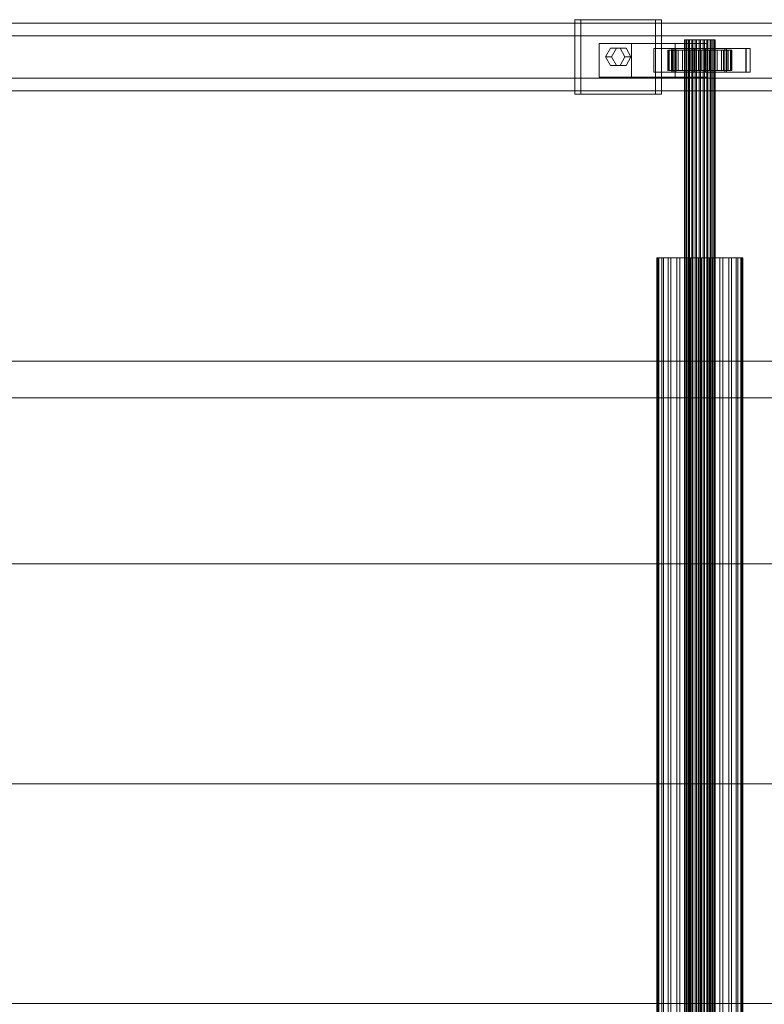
# Model space of a CAD drawing. Header units: millimetres. Extents: x -1970 to 61924, y -58230 to 6847.
# Tile 498 of 656: x 19494 to 19935, y -18130 to -17548. Entities that reach past the tile are written whole.
import ezdxf

# ---------------------------------------------------------------- set-up
doc = ezdxf.new("R2010")
doc.units = ezdxf.units.MM
doc.layers.add('superior_C02', color=7, linetype='Continuous', lineweight=0)

msp = doc.modelspace()

# ---------------------------------------------------------------- linework, layer by layer
at = {"layer": 'superior_C02'}
for p, q in [((20484.747, -17550), (19339.287, -17550)), ((19351.209, -17550), (20496.669, -17550)), ((20539.887, -17550), (19394.427, -17550)), ((19409.329, -17550), (20554.789, -17550)), ((19870.247, -17548), (19822.519, -17548)), ((19822.519, -17548), (19822.519, -17592)), ((19826.096, -17548), (19822.519, -17548)), ((19826.096, -17592), (19826.096, -17548)), ((19826.096, -17548), (19873.823, -17548)), ((19870.247, -17592), (19870.247, -17548)), ((19870.247, -17548), (19873.823, -17548)), ((19873.823, -17548), (19873.823, -17592)), ((20545.161, -17557.5), (19343.072, -17557.5)), ((19347.425, -17557.5), (20549.514, -17557.5)), ((19855.929, -17562), (19836.838, -17562)), ((19836.838, -17562), (19836.838, -17582)), ((19881.81, -17562), (19836.838, -17562)), ((19855.929, -17582), (19855.929, -17562)), ((19855.929, -17562), (19900.901, -17562)), ((19881.81, -17582), (19881.81, -17562)), ((19881.81, -17562), (19900.901, -17562)), ((19887.641, -17560), (19887.43, -17560)), ((19887.43, -17560), (19887.832, -17560)), ((19887.43, -18440), (19887.43, -17560)), ((19888.451, -17560), (19887.641, -17560)), ((19887.641, -18440), (19887.641, -17560)), ((19887.832, -17560), (19888.819, -17560)), ((19887.832, -18440), (19887.832, -17560)), ((19889.804, -17560), (19888.451, -17560)), ((19888.451, -18440), (19888.451, -17560)), ((19888.819, -17560), (19890.324, -17560)), ((19888.819, -18440), (19888.819, -17560)), ((19891.608, -17560), (19889.804, -17560)), ((19889.804, -18440), (19889.804, -17560)), ((19890.324, -17560), (19892.245, -17560)), ((19890.324, -18440), (19890.324, -17560)), ((19893.74, -17560), (19891.608, -17560)), ((19891.608, -18440), (19891.608, -17560)), ((19892.245, -17560), (19894.45, -17560)), ((19892.245, -18440), (19892.245, -17560)), ((19896.055, -17560), (19893.74, -17560)), ((19893.74, -18440), (19893.74, -17560)), ((19894.45, -17560), (19896.79, -17560)), ((19894.45, -18440), (19894.45, -17560)), ((19898.395, -17560), (19896.055, -17560)), ((19896.055, -18440), (19896.055, -17560)), ((19896.79, -17560), (19899.105, -17560)), ((19896.79, -18440), (19896.79, -17560)), ((19900.6, -17560), (19898.395, -17560)), ((19898.395, -18440), (19898.395, -17560)), ((19899.105, -17560), (19901.237, -17560)), ((19899.105, -18440), (19899.105, -17560)), ((19902.521, -17560), (19900.6, -17560)), ((19900.6, -18440), (19900.6, -17560)), ((19900.901, -17562), (19900.901, -17582)), ((19901.237, -17560), (19903.041, -17560)), ((19901.237, -18440), (19901.237, -17560)), ((19904.026, -17560), (19902.521, -17560)), ((19902.521, -18440), (19902.521, -17560)), ((19903.041, -17560), (19904.394, -17560)), ((19903.041, -18440), (19903.041, -17560)), ((19905.013, -17560), (19904.026, -17560)), ((19904.026, -18440), (19904.026, -17560)), ((19904.394, -17560), (19905.204, -17560)), ((19904.394, -18440), (19904.394, -17560)), ((19905.415, -17560), (19905.013, -17560)), ((19905.013, -17560), (19905.013, -18440)), ((19905.204, -17560), (19905.415, -17560)), ((19905.204, -18440), (19905.204, -17560)), ((19905.415, -18440), (19905.415, -17560)), ((19840.656, -17570), (19843.519, -17564.804)), ((19843.519, -17564.804), (19849.247, -17564.804)), ((19847.096, -17564.804), (19843.519, -17564.804)), ((19847.096, -17564.804), (19844.232, -17570)), ((19852.823, -17564.804), (19847.096, -17564.804)), ((19849.247, -17564.804), (19852.11, -17570)), ((19852.823, -17564.804), (19849.247, -17564.804)), ((19855.687, -17570), (19852.823, -17564.804)), ((19880.618, -17565), (19869.163, -17565)), ((19869.163, -17565), (19869.163, -17579)), ((19881.681, -17565), (19869.163, -17565)), ((19877.884, -17566), (19877.438, -17566)), ((19877.438, -17566), (19887.43, -17566)), ((19877.438, -17578), (19877.438, -17566)), ((19877.438, -17566), (19878.286, -17566)), ((19879.594, -17566), (19877.884, -17566)), ((19877.884, -17566), (19887.641, -17566)), ((19877.884, -17578), (19877.884, -17566)), ((19878.286, -17566), (19887.832, -17566)), ((19878.286, -17578), (19878.286, -17566)), ((19878.286, -17566), (19880.37, -17566)), ((19882.45, -17566), (19879.594, -17566)), ((19879.594, -17566), (19888.451, -17566)), ((19879.594, -17578), (19879.594, -17566)), ((19923.742, -17565), (19879.833, -17565)), ((19879.833, -17565), (19879.833, -17579)), ((19882.217, -17565), (19879.833, -17565)), ((19880.37, -17566), (19888.819, -17566)), ((19880.37, -17578), (19880.37, -17566)), ((19880.37, -17566), (19883.547, -17566)), ((19880.618, -17579), (19880.618, -17565)), ((19880.618, -17565), (19893.136, -17565)), ((19881.681, -17579), (19881.681, -17565)), ((19881.681, -17565), (19893.136, -17565)), ((19882.217, -17579), (19882.217, -17565)), ((19882.217, -17565), (19926.126, -17565)), ((19886.258, -17566), (19882.45, -17566)), ((19882.45, -17566), (19889.804, -17566)), ((19882.45, -17578), (19882.45, -17566)), ((19883.547, -17566), (19890.324, -17566)), ((19883.547, -17578), (19883.547, -17566)), ((19883.547, -17566), (19887.602, -17566)), ((19890.76, -17566), (19886.258, -17566)), ((19886.258, -17566), (19891.608, -17566)), ((19886.258, -17578), (19886.258, -17566)), ((19887.43, -17566), (19887.641, -17566)), ((19887.43, -17566), (19887.43, -17578)), ((19887.832, -17566), (19887.43, -17566)), ((19887.602, -17566), (19892.245, -17566)), ((19887.602, -17578), (19887.602, -17566)), ((19887.602, -17566), (19892.259, -17566)), ((19887.641, -17566), (19888.451, -17566)), ((19887.641, -17566), (19887.641, -17578)), ((19887.832, -17566), (19887.832, -17578)), ((19888.819, -17566), (19887.832, -17566)), ((19888.451, -17566), (19889.804, -17566)), ((19888.451, -17566), (19888.451, -17578)), ((19888.819, -17566), (19888.819, -17578)), ((19890.324, -17566), (19888.819, -17566)), ((19889.804, -17566), (19891.608, -17566)), ((19889.804, -17566), (19889.804, -17578)), ((19890.324, -17566), (19890.324, -17578)), ((19892.245, -17566), (19890.324, -17566)), ((19895.647, -17566), (19890.76, -17566)), ((19890.76, -17566), (19893.74, -17566)), ((19890.76, -17578), (19890.76, -17566)), ((19891.608, -17566), (19893.74, -17566)), ((19891.608, -17566), (19891.608, -17578)), ((19892.245, -17566), (19892.245, -17578)), ((19894.45, -17566), (19892.245, -17566)), ((19892.259, -17566), (19894.45, -17566)), ((19892.259, -17578), (19892.259, -17566)), ((19892.259, -17566), (19897.198, -17566)), ((19893.136, -17565), (19893.136, -17579)), ((19893.74, -17566), (19896.055, -17566)), ((19893.74, -17566), (19893.74, -17578)), ((19894.45, -17566), (19894.45, -17578)), ((19896.79, -17566), (19894.45, -17566)), ((19900.586, -17566), (19895.647, -17566)), ((19895.647, -17566), (19896.055, -17566)), ((19895.647, -17578), (19895.647, -17566)), ((19896.055, -17566), (19898.395, -17566)), ((19896.055, -17566), (19896.055, -17578)), ((19897.198, -17566), (19896.79, -17566)), ((19896.79, -17566), (19896.79, -17578)), ((19899.105, -17566), (19896.79, -17566)), ((19897.198, -17578), (19897.198, -17566)), ((19897.198, -17566), (19902.085, -17566)), ((19900.586, -17566), (19898.395, -17566)), ((19898.395, -17566), (19900.6, -17566)), ((19898.395, -17566), (19898.395, -17578)), ((19902.085, -17566), (19899.105, -17566)), ((19899.105, -17566), (19899.105, -17578)), ((19901.237, -17566), (19899.105, -17566)), ((19911.164, -17565), (19899.709, -17565)), ((19899.709, -17565), (19899.709, -17579)), ((19912.227, -17565), (19899.709, -17565)), ((19905.243, -17566), (19900.586, -17566)), ((19900.586, -17578), (19900.586, -17566)), ((19905.243, -17566), (19900.6, -17566)), ((19900.6, -17566), (19902.521, -17566)), ((19900.6, -17566), (19900.6, -17578)), ((19906.587, -17566), (19901.237, -17566)), ((19901.237, -17566), (19901.237, -17578)), ((19903.041, -17566), (19901.237, -17566)), ((19902.085, -17578), (19902.085, -17566)), ((19902.085, -17566), (19906.587, -17566)), ((19909.298, -17566), (19902.521, -17566)), ((19902.521, -17566), (19904.026, -17566)), ((19902.521, -17566), (19902.521, -17578)), ((19910.395, -17566), (19903.041, -17566)), ((19903.041, -17566), (19903.041, -17578)), ((19904.394, -17566), (19903.041, -17566)), ((19912.475, -17566), (19904.026, -17566)), ((19904.026, -17566), (19905.013, -17566)), ((19904.026, -17566), (19904.026, -17578)), ((19913.251, -17566), (19904.394, -17566)), ((19904.394, -17566), (19904.394, -17578)), ((19905.204, -17566), (19904.394, -17566)), ((19905.013, -17566), (19914.559, -17566)), ((19905.013, -17578), (19905.013, -17566)), ((19905.013, -17566), (19905.415, -17566)), ((19914.961, -17566), (19905.204, -17566)), ((19905.204, -17566), (19905.204, -17578)), ((19905.415, -17566), (19905.204, -17566)), ((19909.298, -17566), (19905.243, -17566)), ((19905.243, -17578), (19905.243, -17566)), ((19915.407, -17566), (19905.415, -17566)), ((19905.415, -17566), (19905.415, -17578)), ((19906.587, -17578), (19906.587, -17566)), ((19906.587, -17566), (19910.395, -17566)), ((19912.475, -17566), (19909.298, -17566)), ((19909.298, -17578), (19909.298, -17566)), ((19910.395, -17578), (19910.395, -17566)), ((19910.395, -17566), (19913.251, -17566)), ((19911.164, -17579), (19911.164, -17565)), ((19911.164, -17565), (19923.682, -17565)), ((19912.227, -17579), (19912.227, -17565)), ((19912.227, -17565), (19923.682, -17565)), ((19914.559, -17566), (19912.475, -17566)), ((19912.475, -17578), (19912.475, -17566)), ((19913.251, -17578), (19913.251, -17566)), ((19913.251, -17566), (19914.961, -17566)), ((19914.559, -17566), (19914.559, -17578)), ((19915.407, -17566), (19914.559, -17566)), ((19914.961, -17578), (19914.961, -17566)), ((19914.961, -17566), (19915.407, -17566)), ((19915.407, -17578), (19915.407, -17566)), ((19923.682, -17565), (19923.682, -17579)), ((19923.742, -17579), (19923.742, -17565)), ((19923.742, -17565), (19926.126, -17565)), ((19926.126, -17565), (19926.126, -17579)), ((19843.519, -17575.196), (19840.656, -17570)), ((19840.656, -17570), (19844.232, -17570)), ((19844.232, -17570), (19847.096, -17575.196)), ((19852.11, -17570), (19849.247, -17575.196)), ((19855.687, -17570), (19852.11, -17570)), ((19852.823, -17575.196), (19855.687, -17570)), ((19849.247, -17575.196), (19843.519, -17575.196)), ((19847.096, -17575.196), (19843.519, -17575.196)), ((19847.096, -17575.196), (19852.823, -17575.196)), ((19852.823, -17575.196), (19849.247, -17575.196)), ((19869.163, -17579), (19880.618, -17579)), ((19869.163, -17579), (19881.681, -17579)), ((19887.43, -17578), (19877.438, -17578)), ((19877.438, -17578), (19877.884, -17578)), ((19878.286, -17578), (19877.438, -17578)), ((19887.641, -17578), (19877.884, -17578)), ((19877.884, -17578), (19879.594, -17578)), ((19887.832, -17578), (19878.286, -17578)), ((19880.37, -17578), (19878.286, -17578)), ((19888.451, -17578), (19879.594, -17578)), ((19879.594, -17578), (19882.45, -17578)), ((19879.833, -17579), (19923.742, -17579)), ((19879.833, -17579), (19882.217, -17579)), ((19888.819, -17578), (19880.37, -17578)), ((19883.547, -17578), (19880.37, -17578)), ((19893.136, -17579), (19880.618, -17579)), ((19893.136, -17579), (19881.681, -17579)), ((19926.126, -17579), (19882.217, -17579)), ((19889.804, -17578), (19882.45, -17578)), ((19882.45, -17578), (19886.258, -17578)), ((19890.324, -17578), (19883.547, -17578)), ((19887.602, -17578), (19883.547, -17578)), ((19891.608, -17578), (19886.258, -17578)), ((19886.258, -17578), (19890.76, -17578)), ((19887.641, -17578), (19887.43, -17578)), ((19887.43, -17578), (19887.832, -17578)), ((19892.245, -17578), (19887.602, -17578)), ((19892.259, -17578), (19887.602, -17578)), ((19888.451, -17578), (19887.641, -17578)), ((19887.832, -17578), (19888.819, -17578)), ((19889.804, -17578), (19888.451, -17578)), ((19888.819, -17578), (19890.324, -17578)), ((19891.608, -17578), (19889.804, -17578)), ((19890.324, -17578), (19892.245, -17578)), ((19893.74, -17578), (19890.76, -17578)), ((19890.76, -17578), (19895.647, -17578)), ((19893.74, -17578), (19891.608, -17578)), ((19892.245, -17578), (19894.45, -17578)), ((19894.45, -17578), (19892.259, -17578)), ((19897.198, -17578), (19892.259, -17578)), ((19896.055, -17578), (19893.74, -17578)), ((19894.45, -17578), (19896.79, -17578)), ((19896.055, -17578), (19895.647, -17578)), ((19895.647, -17578), (19900.586, -17578)), ((19898.395, -17578), (19896.055, -17578)), ((19896.79, -17578), (19897.198, -17578)), ((19896.79, -17578), (19899.105, -17578)), ((19902.085, -17578), (19897.198, -17578)), ((19900.6, -17578), (19898.395, -17578)), ((19898.395, -17578), (19900.586, -17578)), ((19899.105, -17578), (19902.085, -17578)), ((19899.105, -17578), (19901.237, -17578)), ((19899.709, -17579), (19911.164, -17579)), ((19899.709, -17579), (19912.227, -17579)), ((19900.586, -17578), (19905.243, -17578)), ((19902.521, -17578), (19900.6, -17578)), ((19900.6, -17578), (19905.243, -17578)), ((19901.237, -17578), (19906.587, -17578)), ((19901.237, -17578), (19903.041, -17578)), ((19906.587, -17578), (19902.085, -17578)), ((19904.026, -17578), (19902.521, -17578)), ((19902.521, -17578), (19909.298, -17578)), ((19903.041, -17578), (19910.395, -17578)), ((19903.041, -17578), (19904.394, -17578)), ((19905.013, -17578), (19904.026, -17578)), ((19904.026, -17578), (19912.475, -17578)), ((19904.394, -17578), (19913.251, -17578)), ((19904.394, -17578), (19905.204, -17578)), ((19914.559, -17578), (19905.013, -17578)), ((19905.415, -17578), (19905.013, -17578)), ((19905.204, -17578), (19914.961, -17578)), ((19905.204, -17578), (19905.415, -17578)), ((19905.243, -17578), (19909.298, -17578)), ((19905.415, -17578), (19915.407, -17578)), ((19910.395, -17578), (19906.587, -17578)), ((19909.298, -17578), (19912.475, -17578)), ((19913.251, -17578), (19910.395, -17578)), ((19923.682, -17579), (19911.164, -17579)), ((19923.682, -17579), (19912.227, -17579)), ((19912.475, -17578), (19914.559, -17578)), ((19914.961, -17578), (19913.251, -17578)), ((19914.559, -17578), (19915.407, -17578)), ((19915.407, -17578), (19914.961, -17578)), ((19926.126, -17579), (19923.742, -17579)), ((19343.072, -17582.5), (20545.161, -17582.5)), ((19347.425, -17582.5), (20549.514, -17582.5)), ((19836.838, -17582), (19855.929, -17582)), ((19836.838, -17582), (19881.81, -17582)), ((19900.901, -17582), (19855.929, -17582)), ((19900.901, -17582), (19881.81, -17582)), ((19339.287, -17590), (20484.747, -17590)), ((19351.209, -17590), (20496.669, -17590)), ((19394.427, -17590), (20539.887, -17590)), ((19409.329, -17590), (20554.789, -17590)), ((19822.519, -17592), (19870.247, -17592)), ((19822.519, -17592), (19826.096, -17592)), ((19873.823, -17592), (19826.096, -17592)), ((19873.823, -17592), (19870.247, -17592)), ((19871.64, -17688.85), (19871.044, -17688.85)), ((19871.044, -17688.85), (19872.177, -17688.85)), ((19871.044, -18311.15), (19871.044, -17688.85)), ((19873.925, -17688.85), (19871.64, -17688.85)), ((19871.64, -18311.15), (19871.64, -17688.85)), ((19872.177, -17688.85), (19874.962, -17688.85)), ((19872.177, -18311.15), (19872.177, -17688.85)), ((19877.743, -17688.85), (19873.925, -17688.85)), ((19873.925, -18311.15), (19873.925, -17688.85)), ((19874.962, -17688.85), (19879.21, -17688.85)), ((19874.962, -18311.15), (19874.962, -17688.85)), ((19882.835, -17688.85), (19877.743, -17688.85)), ((19877.743, -18311.15), (19877.743, -17688.85)), ((19879.21, -17688.85), (19884.631, -17688.85)), ((19879.21, -18311.15), (19879.21, -17688.85)), ((19888.852, -17688.85), (19882.835, -17688.85)), ((19882.835, -18311.15), (19882.835, -17688.85)), ((19884.631, -17688.85), (19890.856, -17688.85)), ((19884.631, -18311.15), (19884.631, -17688.85)), ((19895.385, -17688.85), (19888.852, -17688.85)), ((19888.852, -18311.15), (19888.852, -17688.85)), ((19890.856, -17688.85), (19897.46, -17688.85)), ((19890.856, -18311.15), (19890.856, -17688.85)), ((19901.989, -17688.85), (19895.385, -17688.85)), ((19895.385, -18311.15), (19895.385, -17688.85)), ((19897.46, -17688.85), (19903.993, -17688.85)), ((19897.46, -18311.15), (19897.46, -17688.85)), ((19908.214, -17688.85), (19901.989, -17688.85)), ((19901.989, -18311.15), (19901.989, -17688.85)), ((19903.993, -17688.85), (19910.01, -17688.85)), ((19903.993, -18311.15), (19903.993, -17688.85)), ((19913.635, -17688.85), (19908.214, -17688.85)), ((19908.214, -18311.15), (19908.214, -17688.85)), ((19910.01, -17688.85), (19915.102, -17688.85)), ((19910.01, -18311.15), (19910.01, -17688.85)), ((19917.883, -17688.85), (19913.635, -17688.85)), ((19913.635, -18311.15), (19913.635, -17688.85)), ((19915.102, -17688.85), (19918.92, -17688.85)), ((19915.102, -18311.15), (19915.102, -17688.85)), ((19920.668, -17688.85), (19917.883, -17688.85)), ((19917.883, -18311.15), (19917.883, -17688.85)), ((19918.92, -17688.85), (19921.205, -17688.85)), ((19918.92, -18311.15), (19918.92, -17688.85)), ((19921.801, -17688.85), (19920.668, -17688.85)), ((19920.668, -17688.85), (19920.668, -18311.15)), ((19921.205, -17688.85), (19921.801, -17688.85)), ((19921.205, -18311.15), (19921.205, -17688.85)), ((19921.801, -18311.15), (19921.801, -17688.85)), ((15575.415, -17750), (24634.01, -17750)), ((24635.508, -17750), (15576.913, -17750)), ((19160.686, -17771.702), (20096.643, -17771.702)), ((20098.422, -17771.702), (19162.465, -17771.702)), ((19181.088, -17870), (20117.046, -17870)), ((20118.824, -17870), (19182.867, -17870)), ((19181.088, -18000), (20117.046, -18000)), ((20118.824, -18000), (19182.867, -18000)), ((19181.088, -18130), (20117.046, -18130)), ((20118.824, -18130), (19182.867, -18130))]:
    msp.add_line(p, q, dxfattribs=at)

doc.saveas('drawing.dxf')
